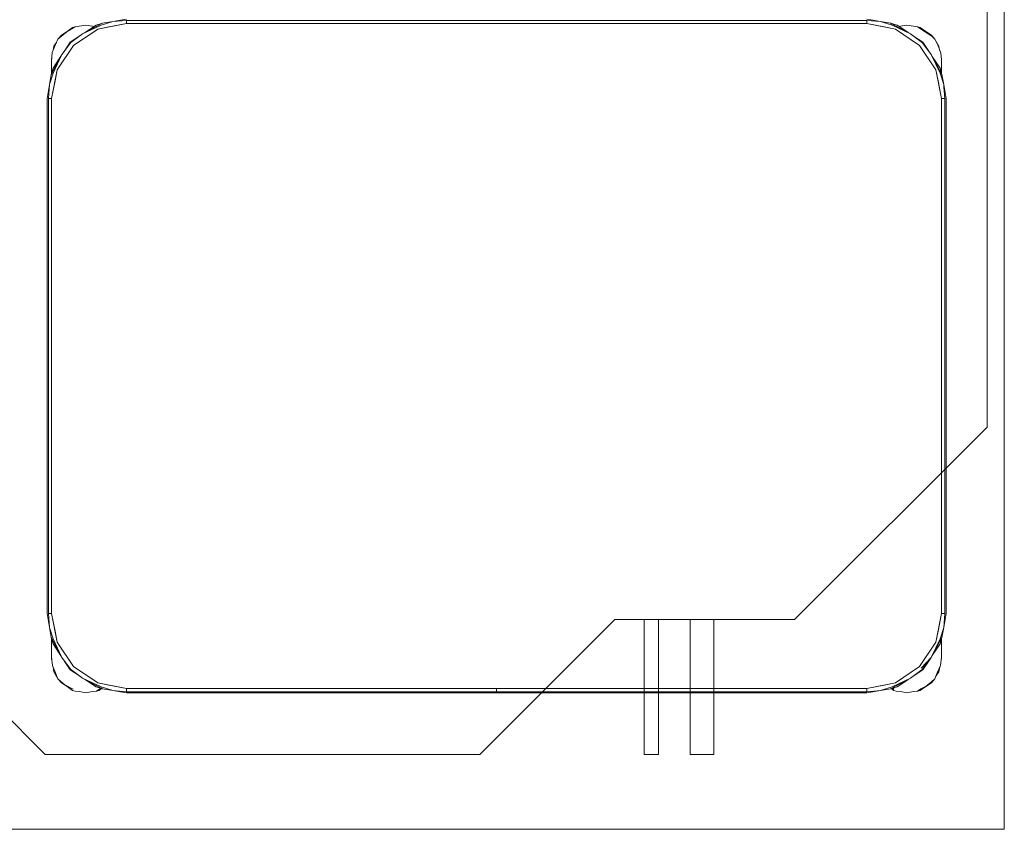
# Model space of a CAD drawing. Header units: millimetres. Extents: x -261 to 187, y -214 to 106.
# Tile 361 of 656: x -190.007 to -189.349, y -78.825 to -78.285. Entities that reach past the tile are written whole.
import ezdxf

# ---------------------------------------------------------------- set-up
doc = ezdxf.new("R2010")
doc.units = ezdxf.units.MM
doc.header["$LTSCALE"] = 0.005
doc.header["$MEASUREMENT"] = 0
doc.layers.add('IFC-Elemento de mobília-Contorno', color=9, linetype='Continuous', lineweight=5)
doc.layers.add('M-EQPM', color=7, linetype='Continuous', lineweight=18)

msp = doc.modelspace()

# ---------------------------------------------------------------- linework, layer by layer
at = {"layer": 'IFC-Elemento de mobília-Contorno', "lineweight": 5}
for p, q in [((-189.95218, -78.28817), (-189.94445, -78.28573)), ((-189.95117, -78.28685), (-189.94445, -78.28573)), ((-189.94445, -78.28573), (-189.93527, -78.28411)), ((-189.94445, -78.28573), (-189.93527, -78.28498)), ((-189.93527, -78.28498), (-189.44127, -78.28498)), ((-189.93527, -78.2871), (-189.93527, -78.28498)), ((-189.93527, -78.2871), (-189.93527, -78.28604)), ((-189.44127, -78.28411), (-189.4321, -78.28573)), ((-189.44127, -78.28498), (-189.4321, -78.28573)), ((-189.44127, -78.2871), (-189.44127, -78.28498)), ((-189.44127, -78.2871), (-189.44127, -78.28604)), ((-189.4321, -78.28573), (-189.42436, -78.28817)), ((-189.4321, -78.28573), (-189.42537, -78.28685)), ((-189.97866, -78.29483), (-189.97493, -78.29234)), ((-189.97866, -78.29553), (-189.97486, -78.29253)), ((-189.97493, -78.29234), (-189.9712, -78.28985)), ((-189.97486, -78.29253), (-189.9695, -78.28922)), ((-189.9712, -78.28985), (-189.9695, -78.28922)), ((-189.97063, -78.30175), (-189.95441, -78.29091)), ((-189.9695, -78.28922), (-189.9668, -78.28897)), ((-189.9668, -78.28897), (-189.9624, -78.2881)), ((-189.96457, -78.294), (-189.95117, -78.28685)), ((-189.96457, -78.294), (-189.95218, -78.28817)), ((-189.96334, -78.29334), (-189.95555, -78.28814)), ((-189.9624, -78.2881), (-189.95799, -78.28897)), ((-189.95799, -78.28897), (-189.95695, -78.28907)), ((-189.95555, -78.28814), (-189.95117, -78.28685)), ((-189.95441, -78.29091), (-189.93527, -78.2871)), ((-189.95441, -78.29091), (-189.94696, -78.28943)), ((-189.94696, -78.28943), (-189.93527, -78.2871)), ((-189.93527, -78.2871), (-189.44127, -78.2871)), ((-189.44127, -78.2871), (-189.42958, -78.28943)), ((-189.44127, -78.2871), (-189.42214, -78.29091)), ((-189.42958, -78.28943), (-189.42214, -78.29091)), ((-189.42537, -78.28685), (-189.42099, -78.28814)), ((-189.42537, -78.28685), (-189.42417, -78.2875)), ((-189.42537, -78.28685), (-189.41197, -78.294)), ((-189.42436, -78.28817), (-189.41197, -78.294)), ((-189.42214, -78.29091), (-189.40592, -78.30175)), ((-189.42099, -78.28814), (-189.41319, -78.29335)), ((-189.41962, -78.28905), (-189.4188, -78.28897)), ((-189.4188, -78.28897), (-189.4144, -78.2881)), ((-189.4144, -78.2881), (-189.40999, -78.28897)), ((-189.40999, -78.28897), (-189.40729, -78.28922)), ((-189.40729, -78.28922), (-189.40395, -78.2915)), ((-189.40729, -78.28922), (-189.40559, -78.28985)), ((-189.40559, -78.28985), (-189.40186, -78.29234)), ((-189.40395, -78.2915), (-189.39791, -78.29551)), ((-189.40186, -78.29234), (-189.39813, -78.29483)), ((-189.98254, -78.30108), (-189.981, -78.29758)), ((-189.981, -78.29758), (-189.97866, -78.29483)), ((-189.981, -78.29758), (-189.97866, -78.29553)), ((-189.97275, -78.29963), (-189.96677, -78.29563)), ((-189.97232, -78.29976), (-189.96457, -78.294)), ((-189.41197, -78.294), (-189.40393, -78.30005)), ((-189.41197, -78.294), (-189.40995, -78.29551)), ((-189.41002, -78.29547), (-189.40379, -78.29963)), ((-189.39813, -78.29483), (-189.39579, -78.29758)), ((-189.39791, -78.29551), (-189.39579, -78.29758)), ((-189.39579, -78.29758), (-189.3939, -78.30142)), ((-189.39579, -78.29758), (-189.39315, -78.3023)), ((-189.98478, -78.3064), (-189.98254, -78.30108)), ((-189.98418, -78.30497), (-189.98365, -78.3023)), ((-189.98365, -78.3023), (-189.98198, -78.2998)), ((-189.98147, -78.31797), (-189.97063, -78.30175)), ((-189.97837, -78.3078), (-189.97232, -78.29976)), ((-189.97692, -78.30587), (-189.97275, -78.29963)), ((-189.40592, -78.30175), (-189.39508, -78.31797)), ((-189.40393, -78.30005), (-189.39816, -78.3078)), ((-189.40379, -78.29963), (-189.3998, -78.30561)), ((-189.3939, -78.30142), (-189.3919, -78.30691)), ((-189.39315, -78.3023), (-189.39262, -78.30494)), ((-189.98552, -78.32121), (-189.97837, -78.3078)), ((-189.9854, -78.3123), (-189.98478, -78.3064)), ((-189.9854, -78.3111), (-189.98513, -78.30976)), ((-189.9854, -78.3111), (-189.98521, -78.31053)), ((-189.9854, -78.3111), (-189.98521, -78.31053)), ((-189.9854, -78.31608), (-189.9854, -78.3111)), ((-189.9854, -78.3135), (-189.9854, -78.3123)), ((-189.98424, -78.31682), (-189.97902, -78.30901)), ((-189.9842, -78.32019), (-189.97837, -78.3078)), ((-189.97837, -78.3078), (-189.97687, -78.3058)), ((-189.39816, -78.3078), (-189.39234, -78.32019)), ((-189.39816, -78.3078), (-189.39102, -78.32121)), ((-189.39751, -78.30903), (-189.39231, -78.31682)), ((-189.3919, -78.30691), (-189.39139, -78.3111)), ((-189.39139, -78.31608), (-189.39139, -78.3111)), ((-189.39139, -78.31994), (-189.39139, -78.3111)), ((-189.39139, -78.31359), (-189.39139, -78.31234)), ((-189.98552, -78.32121), (-189.98424, -78.31682)), ((-189.9854, -78.31479), (-189.9854, -78.3135)), ((-189.9854, -78.31608), (-189.9854, -78.31479)), ((-189.9854, -78.32079), (-189.9854, -78.31608)), ((-189.98527, -78.3371), (-189.98147, -78.31797)), ((-189.98295, -78.32541), (-189.98147, -78.31797)), ((-189.39508, -78.31797), (-189.3936, -78.32541)), ((-189.39508, -78.31797), (-189.39127, -78.3371)), ((-189.39231, -78.31682), (-189.39102, -78.32121)), ((-189.39139, -78.31483), (-189.39139, -78.31359)), ((-189.39139, -78.31608), (-189.39139, -78.31483)), ((-189.39139, -78.31994), (-189.39139, -78.31608)), ((-189.98665, -78.32793), (-189.9842, -78.32019)), ((-189.98665, -78.32793), (-189.98552, -78.32121)), ((-189.98552, -78.32121), (-189.98487, -78.32001)), ((-189.9854, -78.32079), (-189.9854, -78.31908)), ((-189.98527, -78.3371), (-189.98295, -78.32541)), ((-189.3936, -78.32541), (-189.39127, -78.3371)), ((-189.39234, -78.32019), (-189.3899, -78.32793)), ((-189.39139, -78.31994), (-189.39139, -78.31908)), ((-189.39102, -78.32121), (-189.3899, -78.32793)), ((-189.98827, -78.3371), (-189.98665, -78.32793)), ((-189.98739, -78.3371), (-189.98665, -78.32793)), ((-189.3899, -78.32793), (-189.38976, -78.32963)), ((-189.3899, -78.32793), (-189.38827, -78.3371)), ((-189.38976, -78.32963), (-189.38915, -78.3371)), ((-189.98827, -78.6811), (-189.98827, -78.3371)), ((-189.98739, -78.6811), (-189.98739, -78.3371)), ((-189.98739, -78.3371), (-189.98527, -78.3371)), ((-189.98633, -78.3371), (-189.98527, -78.3371)), ((-189.98527, -78.6811), (-189.98527, -78.3371)), ((-189.39127, -78.3371), (-189.39021, -78.3371)), ((-189.39127, -78.6811), (-189.39127, -78.3371)), ((-189.39127, -78.3371), (-189.38915, -78.3371)), ((-189.38915, -78.6811), (-189.38915, -78.3371)), ((-189.38827, -78.6811), (-189.38827, -78.3371)), ((-189.98827, -78.6811), (-189.98665, -78.69028)), ((-189.98739, -78.6811), (-189.98665, -78.69028)), ((-189.98739, -78.6811), (-189.98527, -78.6811)), ((-189.98633, -78.6811), (-189.98527, -78.6811)), ((-189.98527, -78.6811), (-189.98147, -78.70024)), ((-189.98527, -78.6811), (-189.98295, -78.6928)), ((-189.39508, -78.70024), (-189.39127, -78.6811)), ((-189.3936, -78.6928), (-189.39127, -78.6811)), ((-189.39127, -78.6811), (-189.38915, -78.6811)), ((-189.39127, -78.6811), (-189.39021, -78.6811)), ((-189.3899, -78.69028), (-189.38915, -78.6811)), ((-189.3899, -78.69028), (-189.38827, -78.6811)), ((-189.98665, -78.69028), (-189.9842, -78.69801)), ((-189.98665, -78.69028), (-189.98552, -78.697)), ((-189.98295, -78.6928), (-189.98147, -78.70024)), ((-189.39508, -78.70024), (-189.3936, -78.6928)), ((-189.39234, -78.69801), (-189.3899, -78.69028)), ((-189.39102, -78.697), (-189.3899, -78.69028)), ((-189.98552, -78.697), (-189.98424, -78.70139)), ((-189.98552, -78.697), (-189.9854, -78.69722)), ((-189.98552, -78.697), (-189.97837, -78.7104)), ((-189.9854, -78.70612), (-189.9854, -78.69742)), ((-189.9854, -78.6999), (-189.9854, -78.69742)), ((-189.9854, -78.70301), (-189.9854, -78.6999)), ((-189.9842, -78.69801), (-189.97837, -78.7104)), ((-189.39816, -78.7104), (-189.39102, -78.697)), ((-189.39816, -78.7104), (-189.39234, -78.69801)), ((-189.39231, -78.70139), (-189.39102, -78.697)), ((-189.39167, -78.69819), (-189.39102, -78.697)), ((-189.39139, -78.7111), (-189.39139, -78.69827)), ((-189.39139, -78.70612), (-189.39139, -78.69827)), ((-189.39139, -78.6999), (-189.39139, -78.69827)), ((-189.39139, -78.70301), (-189.39139, -78.6999)), ((-189.9854, -78.7111), (-189.9854, -78.70612)), ((-189.9854, -78.70741), (-189.9854, -78.70612)), ((-189.98424, -78.70139), (-189.97902, -78.7092)), ((-189.98147, -78.70024), (-189.97063, -78.71646)), ((-189.40592, -78.71646), (-189.39508, -78.70024)), ((-189.39751, -78.70918), (-189.39231, -78.70139)), ((-189.39139, -78.7111), (-189.39139, -78.70612)), ((-189.39139, -78.70741), (-189.39139, -78.70612)), ((-189.9854, -78.7087), (-189.9854, -78.70741)), ((-189.9854, -78.7099), (-189.9854, -78.7087)), ((-189.9854, -78.7099), (-189.98471, -78.71579)), ((-189.9854, -78.7111), (-189.98505, -78.71282)), ((-189.9854, -78.7111), (-189.98518, -78.71178)), ((-189.9854, -78.7111), (-189.98518, -78.71178)), ((-189.97837, -78.7104), (-189.97261, -78.71815)), ((-189.97676, -78.71257), (-189.97275, -78.71858)), ((-189.40485, -78.71753), (-189.39816, -78.7104)), ((-189.40422, -78.71844), (-189.39816, -78.7104)), ((-189.40379, -78.71858), (-189.39963, -78.71235)), ((-189.39968, -78.71243), (-189.39816, -78.7104)), ((-189.39209, -78.71579), (-189.39139, -78.7099)), ((-189.39161, -78.71178), (-189.39139, -78.7111)), ((-189.39161, -78.71178), (-189.39139, -78.7111)), ((-189.39139, -78.7087), (-189.39139, -78.70741)), ((-189.39139, -78.7099), (-189.39139, -78.7087)), ((-189.98471, -78.71579), (-189.98254, -78.72062)), ((-189.98427, -78.71676), (-189.98365, -78.7199)), ((-189.97275, -78.71858), (-189.96654, -78.72273)), ((-189.97261, -78.71815), (-189.96457, -78.72421)), ((-189.97063, -78.71646), (-189.95441, -78.7273)), ((-189.42214, -78.7273), (-189.40592, -78.71646)), ((-189.41197, -78.72421), (-189.40422, -78.71844)), ((-189.40979, -78.72259), (-189.40379, -78.71858)), ((-189.39425, -78.72062), (-189.39209, -78.71579)), ((-189.39315, -78.7199), (-189.39252, -78.71676)), ((-189.98365, -78.7199), (-189.981, -78.72462)), ((-189.98254, -78.72062), (-189.981, -78.72462)), ((-189.981, -78.72462), (-189.97866, -78.72736)), ((-189.981, -78.72462), (-189.97641, -78.72873)), ((-189.9666, -78.72268), (-189.96457, -78.72421)), ((-189.96457, -78.72421), (-189.95218, -78.73004)), ((-189.96457, -78.72421), (-189.95117, -78.73135)), ((-189.96334, -78.72486), (-189.95555, -78.73007)), ((-189.42537, -78.73135), (-189.41197, -78.72421)), ((-189.42436, -78.73004), (-189.41197, -78.72421)), ((-189.42099, -78.73007), (-189.41319, -78.72486)), ((-189.39813, -78.72736), (-189.39579, -78.72462)), ((-189.39813, -78.72665), (-189.39579, -78.72462)), ((-189.39579, -78.72462), (-189.39425, -78.72062)), ((-189.3951, -78.72282), (-189.39315, -78.7199)), ((-189.97866, -78.72736), (-189.97493, -78.72985)), ((-189.97641, -78.72873), (-189.97084, -78.73154)), ((-189.97493, -78.72985), (-189.9712, -78.73235)), ((-189.9712, -78.73235), (-189.9695, -78.73297)), ((-189.95555, -78.73007), (-189.95117, -78.73135)), ((-189.95529, -78.73297), (-189.95305, -78.73141)), ((-189.95529, -78.73297), (-189.95359, -78.73235)), ((-189.95441, -78.7273), (-189.93527, -78.7311)), ((-189.95441, -78.7273), (-189.94696, -78.72878)), ((-189.95359, -78.73235), (-189.95182, -78.73116)), ((-189.95305, -78.73141), (-189.95229, -78.73102)), ((-189.95237, -78.7307), (-189.95117, -78.73135)), ((-189.95218, -78.73004), (-189.94445, -78.73248)), ((-189.95117, -78.73135), (-189.94445, -78.73248)), ((-189.94696, -78.72878), (-189.93527, -78.7311)), ((-189.94445, -78.73248), (-189.93527, -78.73323)), ((-189.94445, -78.73248), (-189.93527, -78.73411)), ((-189.93527, -78.73323), (-189.93527, -78.7311)), ((-189.93527, -78.73216), (-189.93527, -78.7311)), ((-189.93527, -78.7311), (-189.44127, -78.7311)), ((-189.68832, -78.73225), (-189.68832, -78.7311)), ((-189.68832, -78.73323), (-189.68832, -78.73225)), ((-189.68822, -78.73225), (-189.68822, -78.7311)), ((-189.68822, -78.73323), (-189.68822, -78.73225)), ((-189.44127, -78.7311), (-189.42214, -78.7273)), ((-189.44127, -78.7311), (-189.42958, -78.72878)), ((-189.44127, -78.73216), (-189.44127, -78.7311)), ((-189.44127, -78.73323), (-189.44127, -78.7311)), ((-189.44127, -78.73323), (-189.4321, -78.73248)), ((-189.44127, -78.73411), (-189.4321, -78.73248)), ((-189.4321, -78.73248), (-189.42436, -78.73004)), ((-189.4321, -78.73248), (-189.42537, -78.73135)), ((-189.42958, -78.72878), (-189.42214, -78.7273)), ((-189.42537, -78.73135), (-189.42099, -78.73007)), ((-189.4249, -78.73121), (-189.4232, -78.73235)), ((-189.424, -78.73095), (-189.42284, -78.73154)), ((-189.4232, -78.73235), (-189.4215, -78.73297)), ((-189.40729, -78.73297), (-189.40505, -78.73141)), ((-189.40729, -78.73297), (-189.40559, -78.73235)), ((-189.40559, -78.73235), (-189.40186, -78.72985)), ((-189.40505, -78.73141), (-189.40149, -78.72958)), ((-189.40186, -78.72985), (-189.39813, -78.72736)), ((-189.40149, -78.72958), (-189.39813, -78.72665)), ((-189.9695, -78.73297), (-189.9668, -78.73322)), ((-189.9668, -78.73322), (-189.9624, -78.7341)), ((-189.9624, -78.7341), (-189.95799, -78.73322)), ((-189.95799, -78.73322), (-189.95529, -78.73297)), ((-189.93527, -78.73323), (-189.68832, -78.73323)), ((-189.93527, -78.73411), (-189.68832, -78.73411)), ((-189.68832, -78.73388), (-189.68832, -78.73323)), ((-189.68832, -78.73411), (-189.68832, -78.73388)), ((-189.68822, -78.73323), (-189.44127, -78.73323)), ((-189.68822, -78.73388), (-189.68822, -78.73323)), ((-189.68822, -78.73411), (-189.68822, -78.73388)), ((-189.68822, -78.73411), (-189.44127, -78.73411)), ((-189.4215, -78.73297), (-189.4188, -78.73322)), ((-189.4188, -78.73322), (-189.4144, -78.7341)), ((-189.4144, -78.7341), (-189.40999, -78.73322)), ((-189.40999, -78.73322), (-189.40729, -78.73297))]:
    msp.add_line(p, q, dxfattribs=at)
at = {"layer": 'M-EQPM', "color": 8, "lineweight": 5}
for p, q in [((-189.34943, -78.35013), (-189.34943, -77.87513)), ((-189.34943, -77.87513), (-189.34943, -78.82513)), ((-189.36086, -78.55655), (-189.36086, -78.1437)), ((-189.36086, -78.1437), (-189.36086, -78.55655)), ((-189.34943, -78.82513), (-189.34943, -78.35013)), ((-189.48943, -78.68513), (-189.36086, -78.55655)), ((-189.36086, -78.55655), (-189.48943, -78.68513)), ((-190.07943, -78.68513), (-189.98943, -78.77513)), ((-189.98943, -78.77513), (-190.07943, -78.68513)), ((-189.69943, -78.77513), (-189.60943, -78.68513)), ((-189.60943, -78.68513), (-189.69943, -78.77513)), ((-189.60943, -78.68513), (-189.48943, -78.68513)), ((-189.48943, -78.68513), (-189.60943, -78.68513)), ((-189.58979, -78.68513), (-189.58979, -78.77513)), ((-189.58026, -78.77513), (-189.58026, -78.68513)), ((-189.55917, -78.68513), (-189.55917, -78.77513)), ((-189.54327, -78.77513), (-189.54327, -78.68513)), ((-189.98943, -78.77513), (-189.69943, -78.77513)), ((-189.69943, -78.77513), (-189.98943, -78.77513)), ((-189.58979, -78.77513), (-189.58026, -78.77513)), ((-189.55917, -78.77513), (-189.54327, -78.77513)), ((-190.29943, -78.82513), (-189.34943, -78.82513)), ((-189.34943, -78.82513), (-190.29943, -78.82513))]:
    msp.add_line(p, q, dxfattribs=at)

doc.saveas('drawing.dxf')
